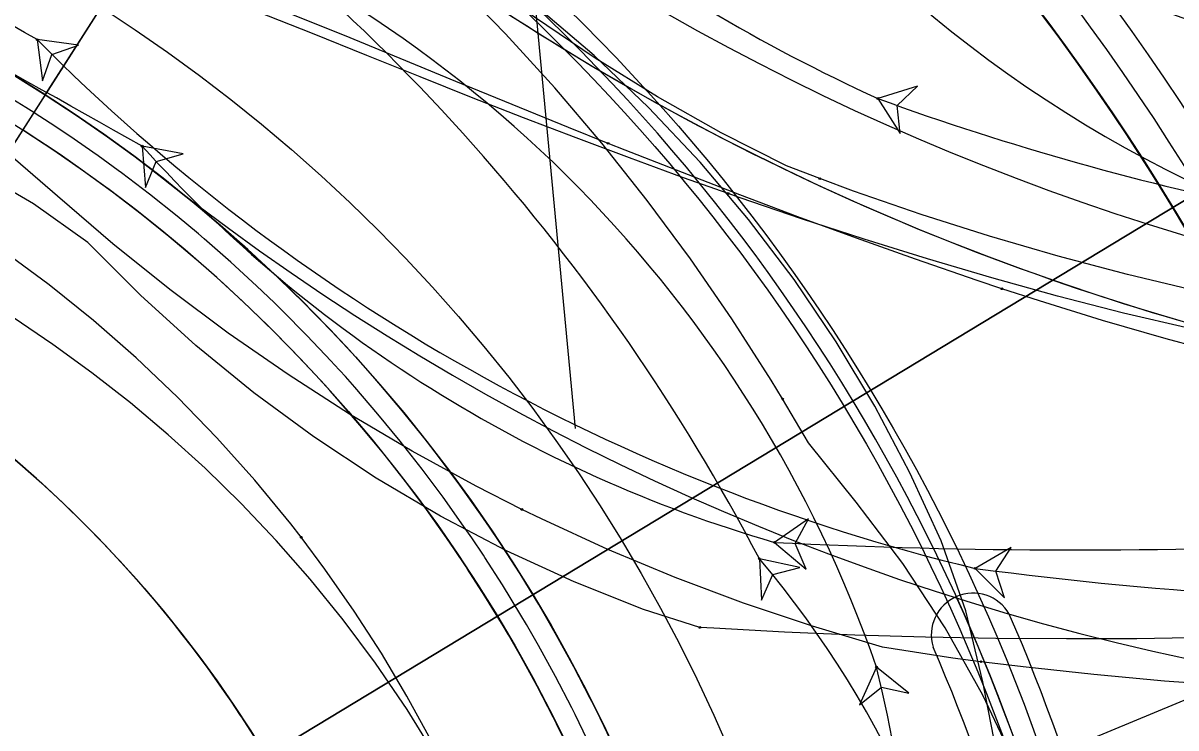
# Model space of a CAD drawing. Extents: x -70 to 701944, y -4 to 666871.
# Drawn here: x 668229.4 to 668284.9, y 656558.7 to 656592.6 of the extents above; entities that cross this region are included whole.
import ezdxf

# ---------------------------------------------------------------- set-up
doc = ezdxf.new("R2010")
doc.units = 0
for name, color, linetype in [('R_Detour', 7, 'Continuous'), ('R_Draft', 7, 'Continuous'), ('R_Horz Alg', 7, 'Continuous'), ('R_No Plot', 7, 'Continuous'), ('R_Proposed Road', 7, 'Continuous'), ('R_Striping', 7, 'Continuous'), ('T_Vehicle Path Lt Major', 7, 'Continuous'), ('T_Vehicle Path Lt Minor', 7, 'Continuous'), ('T_Vehicle Path Rt', 7, 'Continuous')]:
    doc.layers.add(name, color=color, linetype=linetype)

msp = doc.modelspace()

# ---------------------------------------------------------------- linework, layer by layer
at = {"layer": 'R_Detour'}
msp.add_line((668311.422, 656715.923), (668230.492, 656589.185), dxfattribs=at)
for points in [[(668256.039, 656573.125), (668252.464, 656610.849), (668244.339, 656594.101), (668264.976, 656599.629), (668252.464, 656610.849)], [(668237.352, 656540.118), (668300.4, 656566.296), (668311.774, 656583.532), (668302.35, 656578.491), (668312.747, 656576.014), (668311.774, 656583.532)]]:
    msp.add_lwpolyline(points, dxfattribs=at)
at = {"layer": 'R_Draft'}
msp.add_circle((668190.665, 656526.816), 79, dxfattribs=at)
for centre, radius, start, end in [((668190.665, 656526.816), 110, 359.04923, 53.41156), ((668328.355, 656712.295), 126, 233.41156, 283.06162)]:
    msp.add_arc(centre, radius, start, end, dxfattribs=at)
msp.add_open_spline([(668503.194, 656560.733), (668456.494, 656569.755), (668425.895, 656581.268), (668346.175, 656570.408), (668185.597, 656628.505), (667984.836, 656548.033), (667888.169, 656554.095), (667835.431, 656560.72), (667768.499, 656569.635)], degree=2, dxfattribs=at)
at = {"layer": 'R_Horz Alg'}
for centre, radius, start, end in [((668328.355, 656712.295), 121, 233.41156, 283.4007), ((668190.665, 656526.816), 74, 357.41608, 177.41608)]:
    msp.add_arc(centre, radius, start, end, dxfattribs=at)
at = {"layer": 'R_No Plot'}
for points in [[(668138.341, 656636.472), (668156.403, 656643.383), (668170.133, 656646.567), (668182.548, 656648.044), (668191.737, 656648.311), (668202.698, 656647.718), (668212.367, 656646.362), (668220.664, 656644.552), (668233.742, 656640.423), (668240.056, 656637.818), (668245.802, 656635.083), (668256.056, 656629.219), (668190.665, 656526.812)], [(668190.665, 656526.812), (668256.061, 656629.216), (668263.089, 656624.371), (668277.862, 656615.132), (668292.637, 656608.789), (668306.35, 656605.034), (668317.167, 656603.37)], [(668190.665, 656526.812), (668317.167, 656603.37), (668332.27, 656554.296), (668236.694, 656524.882)]]:
    msp.add_lwpolyline(points, close=True, dxfattribs=at)
for radius in [113, 111.5, 110, 93, 91.5]:
    msp.add_circle((668190.665, 656526.816), radius, dxfattribs=at)
msp.add_arc((668190.665, 656526.816), 92, 350.82491, 24.49243, dxfattribs=at)
at = {"layer": 'R_Proposed Road'}
for points in [[(668257.503, 656558.576), (668256.908, 656559.798), (668256.746, 656560.123), (668255.953, 656561.651), (668255.125, 656563.161), (668254.53, 656564.195), (668254.261, 656564.651), (668253.364, 656566.121), (668252.506, 656567.456), (668252.432, 656567.569), (668251.861, 656568.422), (668251.467, 656568.995), (668250.469, 656570.399), (668249.439, 656571.778), (668248.912, 656572.459), (668248.377, 656573.134), (668247.283, 656574.464), (668246.159, 656575.769), (668245.698, 656576.287), (668245.152, 656576.888), (668245.005, 656577.047), (668243.822, 656578.298), (668242.609, 656579.521), (668242.232, 656579.89), (668241.369, 656580.715), (668240.101, 656581.88), (668238.806, 656583.016), (668238.531, 656583.25), (668237.486, 656584.121), (668236.14, 656585.195), (668234.774, 656586.234), (668234.772, 656586.234), (668234.769, 656586.237), (668234.612, 656586.353), (668233.629, 656587.066), (668233.374, 656587.247), (668232.469, 656587.877), (668231.957, 656588.225), (668231.294, 656588.665), (668230.516, 656589.169), (668230.492, 656589.185), (668230.104, 656589.431), (668229.055, 656590.079)], [(668256.6, 656558.147), (668256.013, 656559.352), (668255.853, 656559.673), (668255.07, 656561.181), (668254.253, 656562.67), (668253.667, 656563.69), (668253.402, 656564.14), (668252.516, 656565.59), (668251.671, 656566.907), (668251.597, 656567.018), (668251.034, 656567.86), (668250.646, 656568.425), (668249.661, 656569.81), (668248.645, 656571.171), (668248.125, 656571.842), (668247.597, 656572.508), (668246.518, 656573.82), (668245.409, 656575.107), (668244.954, 656575.619), (668244.415, 656576.211), (668244.271, 656576.368), (668243.103, 656577.602), (668241.907, 656578.808), (668241.535, 656579.173), (668240.684, 656579.987), (668239.433, 656581.136), (668238.156, 656582.256), (668237.884, 656582.488), (668236.853, 656583.346), (668235.525, 656584.406), (668234.177, 656585.431), (668234.176, 656585.431), (668234.173, 656585.434), (668234.018, 656585.549), (668233.049, 656586.252), (668232.797, 656586.431), (668231.904, 656587.052), (668231.399, 656587.395), (668230.745, 656587.829), (668229.978, 656588.326), (668229.953, 656588.342), (668229.571, 656588.585), (668228.536, 656589.224)], [(668255.696, 656557.718), (668255.118, 656558.907), (668254.96, 656559.223), (668254.188, 656560.71), (668253.382, 656562.179), (668252.804, 656563.185), (668252.543, 656563.629), (668251.669, 656565.058), (668250.835, 656566.358), (668250.763, 656566.468), (668250.207, 656567.297), (668249.824, 656567.855), (668248.853, 656569.221), (668247.85, 656570.563), (668247.338, 656571.225), (668246.817, 656571.882), (668245.753, 656573.176), (668244.66, 656574.446), (668244.21, 656574.95), (668243.679, 656575.535), (668243.537, 656575.689), (668242.385, 656576.906), (668241.206, 656578.096), (668240.838, 656578.456), (668239.999, 656579.258), (668238.765, 656580.392), (668237.505, 656581.497), (668237.237, 656581.725), (668236.22, 656582.572), (668234.911, 656583.617), (668233.581, 656584.628), (668233.58, 656584.629), (668233.577, 656584.631), (668233.424, 656584.744), (668232.468, 656585.438), (668232.22, 656585.614), (668231.339, 656586.227), (668230.841, 656586.565), (668230.196, 656586.994), (668229.439, 656587.484), (668229.415, 656587.499)], [(668255.696, 656557.718), (668255.118, 656558.907), (668254.96, 656559.223), (668254.188, 656560.71), (668253.382, 656562.179), (668252.804, 656563.185), (668252.543, 656563.629), (668251.669, 656565.058), (668250.835, 656566.358), (668250.763, 656566.468), (668250.207, 656567.297), (668249.824, 656567.855), (668248.853, 656569.221), (668247.85, 656570.563), (668247.338, 656571.225), (668246.817, 656571.882), (668245.753, 656573.176), (668244.66, 656574.446), (668244.21, 656574.95), (668243.679, 656575.535), (668243.537, 656575.689), (668242.385, 656576.906), (668241.206, 656578.096), (668240.838, 656578.456), (668239.999, 656579.258), (668238.765, 656580.392), (668237.505, 656581.497), (668237.237, 656581.725), (668236.22, 656582.572), (668234.911, 656583.617), (668233.581, 656584.628), (668233.58, 656584.629), (668233.577, 656584.631), (668233.424, 656584.744), (668232.468, 656585.438), (668232.22, 656585.614), (668231.339, 656586.227), (668230.841, 656586.565), (668230.196, 656586.994), (668229.439, 656587.484), (668229.415, 656587.499)], [(668240.655, 656558.154), (668239.971, 656559.218), (668239.912, 656559.308), (668239.456, 656559.988), (668239.142, 656560.445), (668238.347, 656561.564), (668237.525, 656562.664), (668237.105, 656563.207), (668236.678, 656563.745), (668235.807, 656564.806), (668234.91, 656565.846), (668234.542, 656566.259), (668234.107, 656566.738), (668233.99, 656566.865), (668233.047, 656567.862), (668232.08, 656568.837), (668231.779, 656569.132), (668231.091, 656569.79), (668230.08, 656570.719), (668229.048, 656571.624)]]:
    msp.add_lwpolyline(points, dxfattribs=at)
for radius in [74, 72, 59]:
    msp.add_circle((668190.665, 656526.816), radius, dxfattribs=at)
msp.add_arc((668310.469, 656679.403), 120, 231.86262, 287.66069, dxfattribs=at)
at = {"layer": 'R_Striping'}
for centre, radius, start, end in [((668190.665, 656526.816), 110, 17.74918, 53.41156), ((668319.069, 656695.506), 118, 232.72223, 285.33992), ((668190.665, 656526.816), 92, 158.11886, 52.72223), ((668319.069, 656695.506), 122, 232.72223, 285.33992), ((668275.173, 656563.181), 2.013, 30.0663, 196.7894), ((668190.665, 656526.816), 94, 352.06939, 23.42782), ((668190.665, 656526.816), 90, 352.06939, 23.42782)]:
    msp.add_arc(centre, radius, start, end, dxfattribs=at)
at = {"layer": 'T_Vehicle Path Lt Major'}
for points in [[(668266.004, 656574.544), (668265.456, 656575.442), (668263.563, 656578.397), (668261.572, 656581.286), (668259.484, 656584.107), (668257.303, 656586.856), (668255.03, 656589.53), (668252.669, 656592.126), (668250.221, 656594.642), (668247.69, 656597.073), (668245.079, 656599.418), (668242.39, 656601.674), (668239.627, 656603.839), (668236.793, 656605.909), (668233.89, 656607.882), (668230.786, 656609.613), (668227.552, 656611.145), (668224.252, 656612.528)], [(668263.379, 656584.436), (668261.238, 656585.197), (668258.63, 656586.148), (668256.059, 656587.111), (668253.523, 656588.083), (668251.023, 656589.062), (668248.555, 656590.046), (668245.986, 656591.082), (668243.366, 656592.134), (668240.723, 656593.178), (668238.064, 656594.232), (668235.394, 656595.298), (668232.433, 656596.481), (668229.389, 656597.697), (668226.334, 656598.917), (668224.19, 656599.774)], [(668242.828, 656567.888), (668242.325, 656568.533), (668240.592, 656570.641), (668238.772, 656572.678), (668236.87, 656574.639), (668234.888, 656576.523), (668232.829, 656578.324), (668230.696, 656580.04), (668228.494, 656581.667), (668226.225, 656583.203), (668223.91, 656584.635), (668221.587, 656585.945), (668219.212, 656587.161), (668216.804, 656588.273), (668214.366, 656589.284), (668211.975, 656590.166), (668209.571, 656590.95), (668207.15, 656591.638)], [(668262.019, 656563.547), (668259.307, 656564.401), (668255.973, 656565.737), (668252.71, 656567.24), (668249.527, 656568.908), (668246.433, 656570.734), (668243.436, 656572.716), (668240.543, 656574.847), (668237.762, 656577.123), (668235.099, 656579.537), (668232.563, 656582.083), (668229.94, 656583.936), (668227.032, 656585.621), (668224.105, 656587.218), (668221.195, 656588.879), (668219.156, 656590.033)], [(668320.688, 656575.456), (668318.329, 656575.334), (668314.996, 656575.21), (668311.703, 656575.154), (668308.41, 656575.172), (668305.12, 656575.274), (668301.834, 656575.468), (668298.558, 656575.763), (668295.294, 656576.165), (668292.046, 656576.667), (668288.815, 656577.26), (668285.602, 656577.934), (668282.407, 656578.682), (668279.231, 656579.496), (668276.077, 656580.369), (668272.977, 656581.284), (668269.924, 656582.237), (668266.918, 656583.222), (668263.958, 656584.234), (668263.379, 656584.436)], [(668267.687, 656500.094), (668269.133, 656503.223), (668270.511, 656506.383), (668271.82, 656509.571), (668273.059, 656512.788), (668274.228, 656516.031), (668275.325, 656519.299), (668276.351, 656522.59), (668277.305, 656525.902), (668278.187, 656529.235), (668278.995, 656532.586), (668279.731, 656535.954), (668280.393, 656539.337), (668280.98, 656542.734), (668280.575, 656546.337), (668279.708, 656549.943), (668278.593, 656553.481), (668277.236, 656556.934), (668275.644, 656560.285), (668273.824, 656563.518), (668271.785, 656566.618), (668269.537, 656569.57), (668267.248, 656572.426), (668266.004, 656574.544)], [(668256.076, 656506.932), (668256.67, 656510.113), (668257.127, 656513.312), (668257.447, 656516.524), (668257.632, 656519.74), (668257.683, 656522.957), (668257.6, 656526.167), (668257.385, 656529.365), (668257.041, 656532.545), (668256.572, 656535.673), (668255.995, 656538.703), (668255.319, 656541.632), (668254.548, 656544.477), (668253.699, 656547.206), (668252.875, 656549.561), (668252.025, 656551.759), (668251.128, 656553.877), (668250.154, 656555.983), (668249.069, 656558.137), (668247.916, 656560.242), (668246.687, 656562.307), (668245.385, 656564.329), (668243.97, 656566.358), (668242.828, 656567.888)], [(668322.482, 656566.392), (668320.214, 656565.901), (668316.912, 656565.331), (668313.541, 656564.921), (668310.167, 656564.55), (668306.788, 656564.219), (668303.405, 656563.927), (668300.019, 656563.674), (668296.631, 656563.461), (668293.24, 656563.288), (668289.847, 656563.154), (668286.453, 656563.059), (668283.058, 656563.004), (668279.663, 656562.989), (668276.268, 656563.013), (668272.873, 656563.077), (668269.479, 656563.18), (668266.087, 656563.323), (668262.697, 656563.506), (668262.019, 656563.547)]]:
    msp.add_lwpolyline(points, dxfattribs=at)
for points in [[(668235.173, 656586.714), (668235.332, 656584.721), (668235.843, 656585.972), (668237.14, 656586.352)], [(668265.606, 656567.64), (668267.13, 656566.344), (668266.605, 656567.59), (668267.252, 656568.776)], [(668264.883, 656566.851), (668264.98, 656564.853), (668265.53, 656566.088), (668266.838, 656566.427)]]:
    msp.add_lwpolyline(points, close=True, dxfattribs=at)
for centre in [(668235.173, 656586.714), (668235.173, 656586.714), (668263.379, 656584.436), (668263.379, 656584.436), (668266.004, 656574.544), (668266.004, 656574.544), (668242.828, 656567.888), (668242.828, 656567.888), (668265.606, 656567.64), (668265.606, 656567.64), (668264.883, 656566.851), (668264.883, 656566.851), (668262.019, 656563.547), (668262.019, 656563.547)]:
    msp.add_circle(centre, 0.0417, dxfattribs=at)
for centre, radius, start, end in [((667711.285, 655660.902), 1063.761, 60.495867, 63.212663), ((668176.688, 656520.632), 99.572, 27.65674, 55.60878), ((668283.962, 656630.743), 65.718, 222.06417, 253.78114), ((668280.05, 656854.487), 287.21, 267.11737, 278.32951), ((668227.963, 656535.57), 48.39, 6.2135, 40.2732)]:
    msp.add_arc(centre, radius, start, end, dxfattribs=at)
at = {"layer": 'T_Vehicle Path Lt Minor'}
for points in [[(668276.878, 656554.001), (668276.321, 656557.472), (668275.636, 656560.919), (668274.824, 656564.339), (668273.641, 656567.707), (668272.126, 656570.993), (668270.437, 656574.192), (668268.576, 656577.296), (668266.551, 656580.295), (668264.367, 656583.181), (668262.031, 656585.945), (668259.548, 656588.579), (668256.927, 656591.075), (668254.175, 656593.426), (668251.3, 656595.625), (668249.219, 656597.071)], [(668250.727, 656554.832), (668249.376, 656557.254), (668247.927, 656559.594), (668246.407, 656561.824), (668244.852, 656563.91), (668243.267, 656565.864), (668241.627, 656567.732), (668239.936, 656569.514), (668238.199, 656571.212), (668236.42, 656572.825), (668234.605, 656574.355), (668232.755, 656575.804), (668230.876, 656577.172), (668228.969, 656578.461), (668227.038, 656579.673), (668225.674, 656580.475)]]:
    msp.add_lwpolyline(points, dxfattribs=at)
msp.add_lwpolyline([(668270.523, 656561.639), (668269.708, 656559.813), (668270.756, 656560.666), (668272.076, 656560.379)], close=True, dxfattribs=at)
msp.add_circle((668270.523, 656561.639), 0.0417, dxfattribs=at)
msp.add_circle((668270.523, 656561.639), 0.0417, dxfattribs=at)
for centre, radius, start, end in [((668212.005, 656541.271), 61.962, 19.19096, 69.91518), ((668182.797, 656540.68), 90.195, 325.74674, 13.43699)]:
    msp.add_arc(centre, radius, start, end, dxfattribs=at)
at = {"layer": 'T_Vehicle Path Rt'}
for points in [[(668257.606, 656586.85), (668255.694, 656587.615), (668252.976, 656588.714), (668250.277, 656589.826), (668247.591, 656590.941), (668244.912, 656592.043), (668242.224, 656593.118), (668239.455, 656594.251), (668236.671, 656595.392), (668233.872, 656596.539), (668231.06, 656597.691), (668228.123, 656598.895), (668225.008, 656600.172), (668221.885, 656601.451), (668218.765, 656602.755), (668215.723, 656604.26), (668215.418, 656604.409)], [(668267.795, 656585.151), (668266.184, 656585.766), (668263.045, 656587.355), (668259.977, 656589.096), (668256.978, 656590.954), (668254.053, 656592.927), (668251.206, 656595.011), (668250.368, 656595.658)], [(668253.449, 656569.228), (668251.258, 656570.342), (668248.177, 656572.026), (668245.157, 656573.818), (668242.202, 656575.716), (668239.315, 656577.716), (668236.501, 656579.817), (668233.762, 656582.016), (668231.103, 656584.31), (668228.485, 656586.571), (668225.675, 656588.244), (668222.734, 656589.916), (668219.717, 656591.066), (668216.503, 656591.572), (668213.246, 656591.9), (668209.966, 656592.035), (668209.637, 656592.038)], [(668276.56, 656579.85), (668275.361, 656580.249), (668272.394, 656581.268), (668269.555, 656582.28), (668266.741, 656583.315), (668263.95, 656584.37), (668261.179, 656585.44), (668258.427, 656586.523), (668257.606, 656586.85)], [(668285.624, 656579.808), (668282.605, 656580.531), (668279.271, 656581.413), (668275.959, 656582.378), (668272.673, 656583.426), (668269.414, 656584.556), (668267.795, 656585.151)], [(668319.394, 656572.655), (668316.461, 656572.712), (668313.205, 656572.837), (668309.956, 656573.031), (668306.714, 656573.298), (668303.483, 656573.641), (668300.265, 656574.064), (668297.062, 656574.569), (668293.878, 656575.16), (668290.715, 656575.838), (668287.575, 656576.6), (668284.47, 656577.432), (668281.401, 656578.323), (668278.368, 656579.264), (668276.56, 656579.85)], [(668275.552, 656561.895), (668274.196, 656562.073), (668270.811, 656562.602), (668267.446, 656563.601), (668264.117, 656564.719), (668260.83, 656565.954), (668257.589, 656567.304), (668254.397, 656568.767), (668253.449, 656569.228)], [(668321.599, 656561.408), (668318.538, 656561.106), (668315.13, 656560.827), (668311.719, 656560.606), (668308.304, 656560.444), (668304.887, 656560.341), (668301.468, 656560.298), (668298.049, 656560.313), (668294.631, 656560.388), (668291.215, 656560.521), (668287.801, 656560.714), (668284.392, 656560.965), (668280.987, 656561.276), (668277.588, 656561.645), (668275.552, 656561.895)]]:
    msp.add_lwpolyline(points, dxfattribs=at)
for points in [[(668230.122, 656591.845), (668230.374, 656589.861), (668230.826, 656591.134), (668232.104, 656591.574)], [(668270.582, 656589.01), (668271.657, 656587.323), (668271.522, 656588.668), (668272.49, 656589.611)], [(668275.267, 656566.387), (668276.68, 656564.972), (668276.259, 656566.256), (668277, 656567.386)]]:
    msp.add_lwpolyline(points, close=True, dxfattribs=at)
for centre in [(668230.122, 656591.845), (668230.122, 656591.845), (668270.582, 656589.01), (668270.582, 656589.01), (668257.606, 656586.85), (668257.606, 656586.85), (668267.795, 656585.151), (668267.795, 656585.151), (668276.56, 656579.85), (668276.56, 656579.85), (668253.449, 656569.228), (668253.449, 656569.228), (668275.267, 656566.387), (668275.267, 656566.387), (668275.552, 656561.895), (668275.552, 656561.895)]:
    msp.add_circle(centre, 0.0417, dxfattribs=at)
for centre, radius, start, end in [((668083.822, 656333.752), 296.675, 60.45319, 69.17619), ((668306.537, 656667.563), 86.39, 221.02781, 245.40583), ((668319.069, 656695.506), 122, 232.72223, 254.90939), ((668312.271, 656640.111), 61.204, 222.97363, 289.80891), ((668297.53, 656658.624), 94.886, 224.7316, 256.43027), ((668316.269, 656714.473), 133.523, 249.99126, 267.3077), ((668300.66, 656758.2), 193.486, 262.45885, 278.98966)]:
    msp.add_arc(centre, radius, start, end, dxfattribs=at)

doc.saveas('drawing.dxf')
